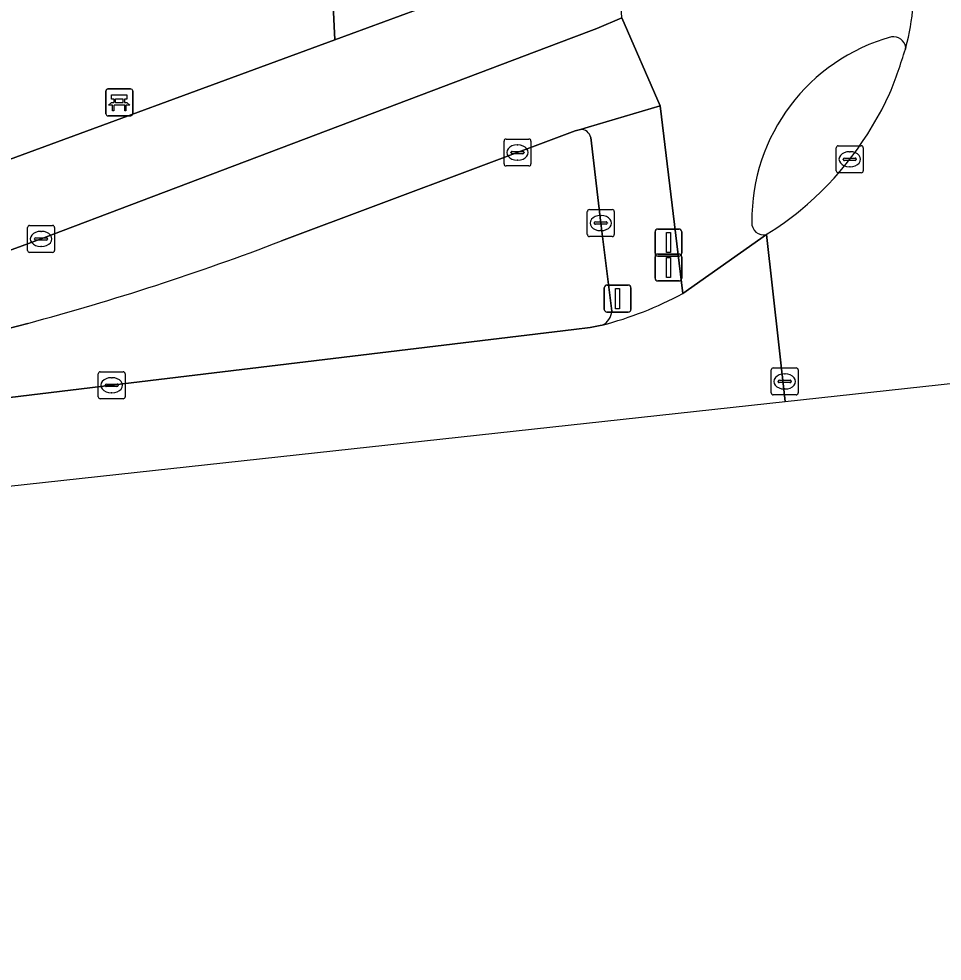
# Model space of a CAD drawing. Extents: x 160554 to 161248, y 385329 to 386506.
# Drawn here: x 161181.55 to 161215.83, y 385329.84 to 385364.84 of the extents above; entities that cross this region are included whole.
import ezdxf

# ---------------------------------------------------------------- set-up
doc = ezdxf.new("R2010")
doc.units = 0
for name, color, linetype in [('IMGEO_Bank', 7, 'Continuous'), ('IMGEO_Berm_groen', 7, 'Continuous'), ('IMGEO_Drukknoppaal', 7, 'Continuous'), ('IMGEO_Fietspad_gesloten', 7, 'Continuous'), ('IMGEO_Groenvoorziening', 7, 'Continuous'), ('IMGEO_Kolk', 7, 'Continuous'), ('IMGEO_Rijbaan_lokaal_gesloten', 7, 'Continuous'), ('IMGEO_Rijbaan_regionaal_gesloten', 7, 'Continuous'), ('IMGEO_Rioolput', 7, 'Continuous'), ('IMGEO_Verkeerseiland_gesloten', 7, 'Continuous'), ('IMGEO_Verkeersregelinstallatiepaal', 7, 'Continuous'), ('IMGEO_Voetpad_open', 7, 'Continuous')]:
    doc.layers.add(name, color=color, linetype=linetype)

msp = doc.modelspace()

# ---------------------------------------------------------------- linework, layer by layer
at = {"layer": 'IMGEO_Bank'}
for p, q in [((161184.782, 385361.315), (161184.782, 385362.156)), ((161184.782, 385362.156), (161184.782, 385361.315)), ((161184.857, 385362.24), (161185.698, 385362.24)), ((161185.698, 385362.24), (161184.857, 385362.24)), ((161185.782, 385362.165), (161185.782, 385361.324)), ((161185.782, 385361.324), (161185.782, 385362.165)), ((161185.091, 385361.746), (161185.091, 385361.852)), ((161185.135, 385361.852), (161185.135, 385361.746)), ((161185.423, 385361.858), (161185.141, 385361.858)), ((161185.141, 385361.74), (161185.423, 385361.74)), ((161185.429, 385361.746), (161185.429, 385361.852)), ((161185.473, 385361.852), (161185.473, 385361.746)), ((161185.479, 385361.638), (161185.086, 385361.638)), ((161185.707, 385361.24), (161184.866, 385361.24)), ((161184.866, 385361.24), (161185.707, 385361.24))]:
    msp.add_line(p, q, dxfattribs=at)
for points in [[(161185.085, 385361.858), (161184.999, 385361.858), (161184.999, 385362.019), (161185.562, 385362.019), (161185.562, 385361.858), (161185.479, 385361.858)], [(161185.029, 385361.638), (161184.887, 385361.638), (161184.999, 385361.74), (161185.085, 385361.74)], [(161185.479, 385361.74), (161185.562, 385361.74), (161185.674, 385361.638), (161185.535, 385361.638)], [(161185.079, 385361.631), (161185.079, 385361.424), (161185.036, 385361.424), (161185.036, 385361.631)], [(161185.529, 385361.631), (161185.529, 385361.424), (161185.485, 385361.424), (161185.485, 385361.631)]]:
    msp.add_lwpolyline(points, dxfattribs=at)
for centre, radius, start, end in [((161184.86, 385362.162), 0.0779, 92.4484, 184.2845), ((161184.86, 385362.162), 0.0779, 92.4484, 184.2845), ((161185.704, 385362.162), 0.0779, 2.4484, 94.2845), ((161185.704, 385362.162), 0.0779, 2.4484, 94.2845), ((161185.084, 385361.851), 0.00671, 2.8957, 87.1043), ((161185.084, 385361.747), 0.00671, 272.8957, 357.1043), ((161185.141, 385361.851), 0.00671, 92.8957, 177.1043), ((161185.141, 385361.747), 0.00671, 182.8957, 267.1043), ((161185.423, 385361.851), 0.00671, 2.8957, 87.1043), ((161185.423, 385361.747), 0.00671, 272.8957, 357.1043), ((161185.48, 385361.851), 0.00671, 92.8957, 177.1043), ((161185.48, 385361.747), 0.00671, 182.8957, 267.1043), ((161184.86, 385361.318), 0.0779, 182.4484, 274.2845), ((161184.86, 385361.318), 0.0779, 182.4484, 274.2845), ((161185.029, 385361.631), 0.00671, 2.8957, 87.1043), ((161185.086, 385361.631), 0.00671, 92.8957, 177.1043), ((161185.478, 385361.631), 0.00671, 2.8957, 87.1043), ((161185.535, 385361.631), 0.00671, 92.8957, 177.1043), ((161185.704, 385361.318), 0.0779, 272.4484, 4.2845), ((161185.704, 385361.318), 0.0779, 272.4484, 4.2845)]:
    msp.add_arc(centre, radius, start, end, dxfattribs=at)
at = {"layer": 'IMGEO_Berm_groen'}
for points in [[(161202.402, 385360.737), (161202.204, 385360.679), (161191.302, 385356.593)], [(161203.16, 385357.257), (161202.788, 385360.436)], [(161203.573, 385353.985), (161203.16, 385357.257)], [(161181.887, 385353.533), (161180.727, 385353.226), (161180.377, 385353.157), (161180.802, 385350.733), (161185.001, 385351.234), (161202.157, 385353.302), (161202.759, 385353.376), (161203.142, 385353.452), (161203.215, 385353.467)]]:
    msp.add_lwpolyline(points, dxfattribs=at)
for centre, radius, start, end in [((161202.41, 385360.349), 0.388, 12.9609, 91.1454), ((161156.752, 385446.881), 96.673, 285.06987, 290.93983), ((161202.928, 385354.048), 0.648, 296.2667, 354.4351)]:
    msp.add_arc(centre, radius, start, end, dxfattribs=at)
at = {"layer": 'IMGEO_Drukknoppaal'}
for p, q in [((161205.176, 385356.134), (161205.176, 385356.934)), ((161205.176, 385356.934), (161205.176, 385356.134)), ((161205.276, 385357.034), (161206.066, 385357.034)), ((161206.066, 385357.034), (161205.276, 385357.034)), ((161206.166, 385356.934), (161206.166, 385356.134)), ((161206.166, 385356.134), (161206.166, 385356.934)), ((161206.066, 385356.034), (161205.276, 385356.034)), ((161205.276, 385356.034), (161206.066, 385356.034))]:
    msp.add_line(p, q, dxfattribs=at)
msp.add_lwpolyline([(161205.596, 385356.909), (161205.746, 385356.909), (161205.746, 385356.159), (161205.596, 385356.159), (161205.596, 385356.909)], dxfattribs=at)
for centre, start, end in [((161205.276, 385356.934), 90, 180), ((161205.276, 385356.934), 90, 180), ((161206.066, 385356.934), 0, 90), ((161206.066, 385356.934), 360, 90), ((161205.276, 385356.134), 180, 270), ((161205.276, 385356.134), 180, 270), ((161206.066, 385356.134), 270, 0), ((161206.066, 385356.134), 270, 0)]:
    msp.add_arc(centre, 0.1, start, end, dxfattribs=at)
at = {"layer": 'IMGEO_Fietspad_gesloten'}
for points in [[(161202.204, 385360.679), (161202.402, 385360.737), (161202.694, 385360.823), (161205.36, 385361.607), (161203.941, 385364.879), (161203.009, 385364.483), (161202.062, 385364.121), (161186.103, 385358.079), (161182.38, 385356.669), (161178.808, 385355.36)], [(161203.941, 385364.879), (161205.36, 385361.607), (161206.201, 385354.636), (161209.307, 385356.836)], [(161191.302, 385356.593), (161202.204, 385360.679)], [(161034.402, 385342.87), (161141.871, 385348.183), (161157.592, 385349.093), (161171.027, 385350.994), (161177.568, 385352.385), (161179.212, 385352.808), (161180.377, 385353.157), (161180.727, 385353.226), (161181.887, 385353.533)]]:
    msp.add_lwpolyline(points, dxfattribs=at)
for centre, radius, start, end in [((161206.998, 385365.856), 7.77, 344.551, 7.6271), ((161215.84, 385357.36), 7.073, 105.5131, 180.5716), ((161214.01, 385363.693), 0.486, 11.0221, 97.3414), ((161209.197, 385357.254), 0.432, 175.3074, 284.7068), ((161156.752, 385446.881), 96.673, 285.06987, 290.93983)]:
    msp.add_arc(centre, radius, start, end, dxfattribs=at)
at = {"layer": 'IMGEO_Groenvoorziening'}
for points in [[(161197.939, 385375.671), (161192.737, 385375.319), (161193.291, 385364.062), (161196.311, 385365.172), (161197.726, 385365.709)], [(161190.837, 385375.222), (161172.427, 385374.283), (161168.75, 385374.095), (161169.122, 385367.869), (161179.751, 385359.083), (161193.291, 385364.062), (161192.737, 385375.319)]]:
    msp.add_lwpolyline(points, close=True, dxfattribs=at)
at = {"layer": 'IMGEO_Kolk'}
for p, q in [((161199.566, 385359.452), (161199.566, 385360.304)), ((161199.641, 385360.378), (161200.493, 385360.378)), ((161200.567, 385360.304), (161200.567, 385359.452)), ((161199.868, 385359.921), (161200.266, 385359.921)), ((161200.054, 385360.158), (161200.079, 385360.158)), ((161211.903, 385359.202), (161211.903, 385360.054)), ((161211.978, 385360.128), (161212.83, 385360.128)), ((161212.391, 385359.908), (161212.416, 385359.908)), ((161212.904, 385360.054), (161212.904, 385359.202)), ((161199.825, 385359.872), (161199.825, 385359.884)), ((161200.263, 385359.835), (161199.865, 385359.835)), ((161200.077, 385359.598), (161200.052, 385359.598)), ((161200.309, 385359.884), (161200.309, 385359.872)), ((161212.162, 385359.622), (161212.162, 385359.634)), ((161212.6, 385359.585), (161212.202, 385359.585)), ((161212.205, 385359.671), (161212.603, 385359.671)), ((161212.646, 385359.634), (161212.646, 385359.622)), ((161200.493, 385359.378), (161199.641, 385359.378)), ((161212.414, 385359.348), (161212.389, 385359.348)), ((161212.83, 385359.128), (161211.978, 385359.128)), ((161202.659, 385356.831), (161202.659, 385357.683)), ((161202.734, 385357.757), (161203.586, 385357.757)), ((161203.147, 385357.537), (161203.172, 385357.537)), ((161203.66, 385357.683), (161203.66, 385356.831)), ((161181.954, 385357.169), (161182.806, 385357.169)), ((161202.918, 385357.251), (161202.918, 385357.263)), ((161203.356, 385357.214), (161202.958, 385357.214)), ((161202.961, 385357.3), (161203.359, 385357.3)), ((161203.402, 385357.263), (161203.402, 385357.251)), ((161181.879, 385356.243), (161181.879, 385357.095)), ((161182.367, 385356.949), (161182.392, 385356.949)), ((161182.88, 385357.095), (161182.88, 385356.243)), ((161203.586, 385356.757), (161202.734, 385356.757)), ((161203.17, 385356.977), (161203.145, 385356.977)), ((161182.138, 385356.663), (161182.138, 385356.675)), ((161182.576, 385356.626), (161182.178, 385356.626)), ((161182.181, 385356.712), (161182.579, 385356.712)), ((161182.622, 385356.675), (161182.622, 385356.663)), ((161182.806, 385356.169), (161181.954, 385356.169)), ((161182.39, 385356.389), (161182.365, 385356.389)), ((161184.5, 385350.808), (161184.5, 385351.66)), ((161184.575, 385351.734), (161185.427, 385351.734)), ((161184.988, 385351.514), (161185.013, 385351.514)), ((161185.501, 385351.66), (161185.501, 385350.808)), ((161184.759, 385351.228), (161184.759, 385351.24)), ((161185.197, 385351.191), (161184.799, 385351.191)), ((161184.802, 385351.277), (161185.2, 385351.277)), ((161185.243, 385351.24), (161185.243, 385351.228)), ((161185.011, 385350.954), (161184.986, 385350.954)), ((161185.427, 385350.734), (161184.575, 385350.734))]:
    msp.add_line(p, q, dxfattribs=at)
for points in [[(161199.566, 385359.452), (161199.566, 385360.304)], [(161199.641, 385360.378), (161200.493, 385360.378)], [(161200.567, 385360.304), (161200.567, 385359.452)], [(161211.903, 385359.202), (161211.903, 385360.054)], [(161211.978, 385360.128), (161212.83, 385360.128)], [(161212.904, 385360.054), (161212.904, 385359.202)], [(161200.493, 385359.378), (161199.641, 385359.378)], [(161212.83, 385359.128), (161211.978, 385359.128)], [(161202.659, 385356.831), (161202.659, 385357.683)], [(161202.734, 385357.757), (161203.586, 385357.757)], [(161203.66, 385357.683), (161203.66, 385356.831)], [(161181.954, 385357.169), (161182.806, 385357.169)], [(161181.879, 385356.243), (161181.879, 385357.095)], [(161182.88, 385357.095), (161182.88, 385356.243)], [(161203.586, 385356.757), (161202.734, 385356.757)], [(161182.806, 385356.169), (161181.954, 385356.169)], [(161184.5, 385350.808), (161184.5, 385351.66)], [(161184.575, 385351.734), (161185.427, 385351.734)], [(161185.501, 385351.66), (161185.501, 385350.808)], [(161185.427, 385350.734), (161184.575, 385350.734)]]:
    msp.add_lwpolyline(points, dxfattribs=at)
for centre, radius, start, end in [((161199.643, 385360.302), 0.0765, 91.552, 178.448), ((161199.643, 385360.302), 0.0765, 91.552, 178.448), ((161200.491, 385360.302), 0.0765, 1.552, 88.448), ((161200.491, 385360.302), 0.0765, 1.552, 88.448), ((161199.865, 385359.881), 0.0403, 85.8775, 175.7526), ((161200.27, 385359.883), 0.0386, 1.7309, 96.639), ((161211.98, 385360.052), 0.0765, 91.552, 178.448), ((161211.98, 385360.052), 0.0765, 91.552, 178.448), ((161212.828, 385360.052), 0.0765, 1.552, 88.448), ((161212.828, 385360.052), 0.0765, 1.552, 88.448), ((161199.862, 385359.871), 0.0366, 178.938, 274.7102), ((161200.266, 385359.878), 0.043, 264.8664, 352.4533), ((161212.202, 385359.631), 0.0403, 85.8775, 175.7526), ((161212.199, 385359.621), 0.0366, 178.938, 274.7102), ((161212.603, 385359.628), 0.043, 264.8664, 352.4533), ((161212.607, 385359.633), 0.0386, 1.7309, 96.639), ((161199.643, 385359.454), 0.0765, 181.552, 268.448), ((161199.643, 385359.454), 0.0765, 181.552, 268.448), ((161200.491, 385359.454), 0.0765, 271.552, 358.448), ((161200.491, 385359.454), 0.0765, 271.552, 358.448), ((161211.98, 385359.204), 0.0765, 181.552, 268.448), ((161211.98, 385359.204), 0.0765, 181.552, 268.448), ((161212.828, 385359.204), 0.0765, 271.552, 358.448), ((161212.828, 385359.204), 0.0765, 271.552, 358.448), ((161202.736, 385357.681), 0.0765, 91.552, 178.448), ((161202.736, 385357.681), 0.0765, 91.552, 178.448), ((161203.584, 385357.681), 0.0765, 1.552, 88.448), ((161203.584, 385357.681), 0.0765, 1.552, 88.448), ((161181.956, 385357.093), 0.0765, 91.552, 178.448), ((161181.956, 385357.093), 0.0765, 91.552, 178.448), ((161182.804, 385357.093), 0.0765, 1.552, 88.448), ((161182.804, 385357.093), 0.0765, 1.552, 88.448), ((161202.958, 385357.26), 0.0403, 85.8775, 175.7526), ((161202.955, 385357.25), 0.0366, 178.938, 274.7102), ((161203.359, 385357.257), 0.043, 264.8664, 352.4533), ((161203.363, 385357.262), 0.0386, 1.7309, 96.639), ((161202.736, 385356.833), 0.0765, 181.552, 268.448), ((161202.736, 385356.833), 0.0765, 181.552, 268.448), ((161203.584, 385356.833), 0.0765, 271.552, 358.448), ((161203.584, 385356.833), 0.0765, 271.552, 358.448), ((161182.178, 385356.672), 0.0403, 85.8775, 175.7526), ((161182.175, 385356.662), 0.0366, 178.938, 274.7102), ((161182.579, 385356.669), 0.043, 264.8664, 352.4533), ((161182.583, 385356.674), 0.0386, 1.7309, 96.639), ((161181.956, 385356.245), 0.0765, 181.552, 268.448), ((161181.956, 385356.245), 0.0765, 181.552, 268.448), ((161182.804, 385356.245), 0.0765, 271.552, 358.448), ((161182.804, 385356.245), 0.0765, 271.552, 358.448), ((161184.577, 385351.658), 0.0765, 91.552, 178.448), ((161184.577, 385351.658), 0.0765, 91.552, 178.448), ((161185.425, 385351.658), 0.0765, 1.552, 88.448), ((161185.425, 385351.658), 0.0765, 1.552, 88.448), ((161184.799, 385351.237), 0.0403, 85.8775, 175.7526), ((161184.796, 385351.227), 0.0366, 178.938, 274.7102), ((161185.2, 385351.234), 0.043, 264.8664, 352.4533), ((161185.204, 385351.239), 0.0386, 1.7309, 96.639), ((161184.577, 385350.81), 0.0765, 181.552, 268.448), ((161184.577, 385350.81), 0.0765, 181.552, 268.448), ((161185.425, 385350.81), 0.0765, 271.552, 358.448), ((161185.425, 385350.81), 0.0765, 271.552, 358.448)]:
    msp.add_arc(centre, radius, start, end, dxfattribs=at)
for centre, major_axis, ratio, start_param, end_param in [((161200.053, 385359.878), (-0.387, 0.002), 0.722429, 4.712389, 7.853982), ((161200.078, 385359.878), (-0.39, 0.002), 0.717154, 1.570796, 4.712389), ((161212.39, 385359.628), (-0.387, 0.002), 0.722429, 4.712389, 7.853982), ((161212.415, 385359.628), (-0.39, 0.002), 0.717154, 1.570796, 4.712389), ((161203.146, 385357.257), (-0.387, 0.002), 0.722429, 4.712389, 7.853982), ((161203.171, 385357.257), (-0.39, 0.002), 0.717154, 1.570796, 4.712389), ((161182.366, 385356.669), (-0.387, 0.002), 0.722429, 4.712389, 7.853982), ((161182.391, 385356.669), (-0.39, 0.002), 0.717154, 1.570796, 4.712389), ((161184.987, 385351.234), (-0.387, 0.002), 0.722429, 4.712389, 7.853982), ((161185.012, 385351.234), (-0.39, 0.002), 0.717154, 1.570796, 4.712389)]:
    msp.add_ellipse(centre, major_axis=major_axis, ratio=ratio, start_param=start_param, end_param=end_param, dxfattribs=at)
at = {"layer": 'IMGEO_Rijbaan_lokaal_gesloten'}
for points in [[(160858.736, 385329.845), (160946.542, 385334.387), (161159.084, 385345.381), (161164.38, 385345.655), (161210, 385350.626), (161209.307, 385356.836), (161206.201, 385354.636)], [(161203.215, 385353.467), (161203.142, 385353.452), (161202.759, 385353.376), (161202.157, 385353.302), (161185.001, 385351.234), (161180.802, 385350.733), (161179.617, 385350.586)]]:
    msp.add_lwpolyline(points, dxfattribs=at)
msp.add_arc((161199.693, 385366.862), 13.85, 284.7324, 298.0276, dxfattribs=at)
at = {"layer": 'IMGEO_Rijbaan_regionaal_gesloten'}
for points in [[(161214.487, 385363.786), (161214.477, 385363.751), (161214.466, 385363.717)], [(161209.34, 385356.856), (161209.307, 385356.836), (161210, 385350.626), (161245.105, 385354.451)]]:
    msp.add_lwpolyline(points, dxfattribs=at)
for centre, radius, start, end in [((161206.998, 385365.856), 7.77, 344.551, 7.6271), ((161196.129, 385369.241), 19.151, 338.0685, 343.2356), ((161202.666, 385367.207), 12.34, 309.8664, 335.4893), ((161204.246, 385365.319), 9.877, 301.045, 309.8548)]:
    msp.add_arc(centre, radius, start, end, dxfattribs=at)
at = {"layer": 'IMGEO_Rioolput'}
for p, q in [((161209.562, 385351.875), (161210.414, 385351.875)), ((161209.487, 385350.949), (161209.487, 385351.801)), ((161209.975, 385351.655), (161210, 385351.655)), ((161210.488, 385351.801), (161210.488, 385350.949)), ((161209.746, 385351.369), (161209.746, 385351.381)), ((161210.184, 385351.332), (161209.786, 385351.332)), ((161209.789, 385351.418), (161210.187, 385351.418)), ((161210.23, 385351.381), (161210.23, 385351.369)), ((161210.414, 385350.875), (161209.562, 385350.875)), ((161209.998, 385351.095), (161209.973, 385351.095))]:
    msp.add_line(p, q, dxfattribs=at)
for points in [[(161209.562, 385351.875), (161210.414, 385351.875)], [(161209.487, 385350.949), (161209.487, 385351.801)], [(161210.488, 385351.801), (161210.488, 385350.949)], [(161210.414, 385350.875), (161209.562, 385350.875)]]:
    msp.add_lwpolyline(points, dxfattribs=at)
for centre, radius, start, end in [((161209.564, 385351.799), 0.0765, 91.552, 178.448), ((161209.564, 385351.799), 0.0765, 91.552, 178.448), ((161210.412, 385351.799), 0.0765, 1.552, 88.448), ((161210.412, 385351.799), 0.0765, 1.552, 88.448), ((161209.786, 385351.378), 0.0403, 85.8775, 175.7526), ((161209.783, 385351.368), 0.0366, 178.938, 274.7102), ((161210.187, 385351.375), 0.043, 264.8664, 352.4533), ((161210.191, 385351.38), 0.0386, 1.7309, 96.639), ((161209.564, 385350.951), 0.0765, 181.552, 268.448), ((161209.564, 385350.951), 0.0765, 181.552, 268.448), ((161210.412, 385350.951), 0.0765, 271.552, 358.448), ((161210.412, 385350.951), 0.0765, 271.552, 358.448)]:
    msp.add_arc(centre, radius, start, end, dxfattribs=at)
for centre, major_axis, ratio, start_param, end_param in [((161209.974, 385351.375), (-0.387, 0.002), 0.722429, 4.712389, 7.853982), ((161209.999, 385351.375), (-0.39, 0.002), 0.717154, 1.570796, 4.712389)]:
    msp.add_ellipse(centre, major_axis=major_axis, ratio=ratio, start_param=start_param, end_param=end_param, dxfattribs=at)
at = {"layer": 'IMGEO_Verkeerseiland_gesloten'}
for points in [[(161214.466, 385363.717), (161214.477, 385363.751), (161214.487, 385363.786)], [(161209.307, 385356.836), (161209.34, 385356.856)]]:
    msp.add_lwpolyline(points, dxfattribs=at)
for centre, radius, start, end in [((161215.84, 385357.36), 7.073, 105.5131, 180.5716), ((161214.01, 385363.693), 0.486, 11.0221, 97.3414), ((161196.129, 385369.241), 19.151, 338.0685, 343.2356), ((161202.666, 385367.207), 12.34, 309.8664, 335.4893), ((161204.246, 385365.319), 9.877, 301.045, 309.8548), ((161209.197, 385357.254), 0.432, 175.3074, 284.7068)]:
    msp.add_arc(centre, radius, start, end, dxfattribs=at)
at = {"layer": 'IMGEO_Verkeersregelinstallatiepaal'}
for p, q in [((161205.273, 385356.108), (161206.063, 385356.108)), ((161206.063, 385356.108), (161205.273, 385356.108)), ((161205.173, 385355.208), (161205.173, 385356.008)), ((161205.173, 385356.008), (161205.173, 385355.208)), ((161206.163, 385356.008), (161206.163, 385355.208)), ((161206.163, 385355.208), (161206.163, 385356.008)), ((161206.063, 385355.108), (161205.273, 385355.108)), ((161205.273, 385355.108), (161206.063, 385355.108)), ((161203.288, 385354.053), (161203.288, 385354.853)), ((161203.288, 385354.853), (161203.288, 385354.053)), ((161203.388, 385354.953), (161204.178, 385354.953)), ((161204.178, 385354.953), (161203.388, 385354.953)), ((161204.278, 385354.853), (161204.278, 385354.053)), ((161204.278, 385354.053), (161204.278, 385354.853)), ((161204.178, 385353.953), (161203.388, 385353.953)), ((161203.388, 385353.953), (161204.178, 385353.953))]:
    msp.add_line(p, q, dxfattribs=at)
for points in [[(161205.593, 385355.983), (161205.743, 385355.983), (161205.743, 385355.233), (161205.593, 385355.233), (161205.593, 385355.983)], [(161203.708, 385354.828), (161203.858, 385354.828), (161203.858, 385354.078), (161203.708, 385354.078), (161203.708, 385354.828)]]:
    msp.add_lwpolyline(points, dxfattribs=at)
for centre, start, end in [((161205.273, 385356.008), 90, 180), ((161205.273, 385356.008), 90, 180), ((161206.063, 385356.008), 0, 90), ((161206.063, 385356.008), 360, 90), ((161205.273, 385355.208), 180, 270), ((161205.273, 385355.208), 180, 270), ((161206.063, 385355.208), 270, 0), ((161206.063, 385355.208), 270, 0), ((161203.388, 385354.853), 90, 180), ((161203.388, 385354.853), 90, 180), ((161204.178, 385354.853), 0, 90), ((161204.178, 385354.853), 360, 90), ((161203.388, 385354.053), 180, 270), ((161203.388, 385354.053), 180, 270), ((161204.178, 385354.053), 270, 0), ((161204.178, 385354.053), 270, 0)]:
    msp.add_arc(centre, 0.1, start, end, dxfattribs=at)
at = {"layer": 'IMGEO_Voetpad_open'}
for points in [[(161202.062, 385364.121), (161203.009, 385364.483), (161203.941, 385364.879), (161203.676, 385369.2)], [(161202.429, 385367.493), (161197.726, 385365.709), (161196.311, 385365.172), (161193.291, 385364.062), (161179.751, 385359.083), (161178.593, 385358.657), (161176.475, 385357.972), (161171.66, 385356.979), (161169.765, 385353.482), (161172.692, 385353.922), (161173.832, 385354.105)], [(161178.808, 385355.36), (161182.38, 385356.669), (161186.103, 385358.079), (161202.062, 385364.121)], [(161206.201, 385354.636), (161205.36, 385361.607), (161202.694, 385360.823), (161202.402, 385360.737)], [(161202.788, 385360.436), (161203.16, 385357.257), (161203.573, 385353.985)]]:
    msp.add_lwpolyline(points, dxfattribs=at)
for centre, radius, start, end in [((161202.41, 385360.349), 0.388, 12.9609, 91.1454), ((161199.693, 385366.862), 13.85, 284.7324, 298.0276), ((161202.928, 385354.048), 0.648, 296.2667, 354.4351)]:
    msp.add_arc(centre, radius, start, end, dxfattribs=at)

doc.saveas('drawing.dxf')
